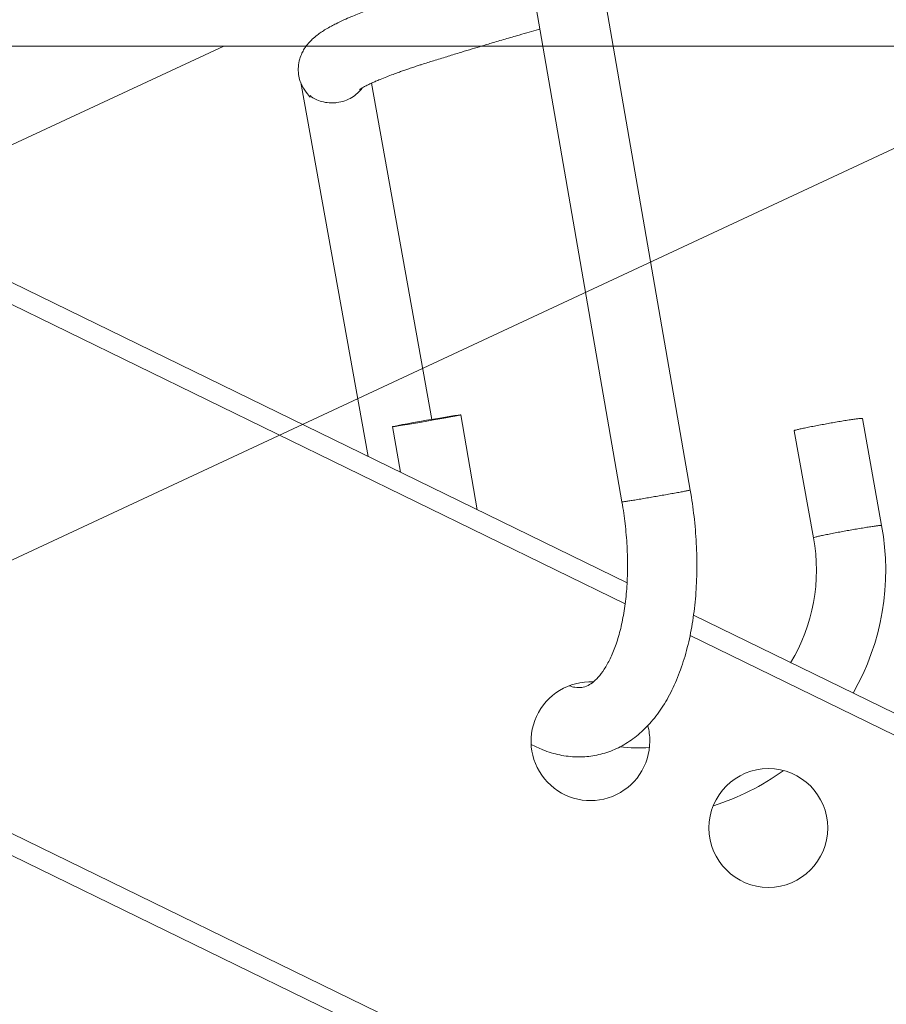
# Model space of a CAD drawing. Header units: inches. Extents: x 0 to 77643, y -44170 to 0.
# Tile 264 of 546: x 75586.43 to 75590.81, y -39703.52 to -39698.54. Entities that reach past the tile are written whole.
import ezdxf
from ezdxf.lldxf.tags import DXFTag

# ---------------------------------------------------------------- set-up
doc = ezdxf.new("R2010")
doc.units = ezdxf.units.IN
doc.header["$MEASUREMENT"] = 0
doc.layers.get('0').update_dxf_attribs({"lineweight": 0})
tags = doc.linetypes.add('HIDDEN2', pattern=[4.7625, 3.175, -1.5875]).pattern_tags.tags
tags[6:7] = [DXFTag(74, 4), DXFTag(75, 0), DXFTag(340, '0'), DXFTag(46, 0.0), DXFTag(50, 0.0), DXFTag(44, 0.0), DXFTag(45, 0.0)]
tags[4:5] = [DXFTag(74, 4), DXFTag(75, 0), DXFTag(340, '0'), DXFTag(46, 0.0), DXFTag(50, 0.0), DXFTag(44, 0.0), DXFTag(45, 0.0)]

msp = doc.modelspace()

# ---------------------------------------------------------------- linework, layer by layer
at = {"color": 7, "linetype": 'Continuous'}
for p, q in [((75580.24897, -39696.87521), (75589.50288, -39701.38864)), ((75580.27715, -39697.00021), (75589.49313, -39701.49515)), ((75589.00682, -39698.27055), (75589.47702, -39700.97984)), ((75589.82187, -39700.91999), (75589.37437, -39698.34153)), ((75587.85467, -39698.86124), (75588.19426, -39700.75038)), ((75588.51622, -39700.56321), (75588.21101, -39698.86534)), ((75579.29793, -39699.19286), (75603.49496, -39710.99454)), ((75588.74584, -39701.01941), (75588.66263, -39700.53994)), ((75590.7885, -39701.09927), (75590.69124, -39700.5582)), ((75588.31778, -39700.59979), (75588.35776, -39700.83013)), ((75590.34676, -39700.62012), (75590.44402, -39701.1612)), ((75589.83859, -39701.55238), (75604.59089, -39708.74756)), ((75589.82097, -39701.65504), (75604.54705, -39708.83744)), ((75590.0098, -39704.52865), (75585.96901, -39702.55783))]:
    msp.add_line(p, q, dxfattribs=at)
at = {"color": 7, "linetype": 'HIDDEN2'}
for p, q in [((75577.31304, -39698.67737), (75587.88018, -39698.67737)), ((75587.46515, -39698.67737), (75583.23823, -39700.64842)), ((75584.04121, -39702.3704), (75591.96093, -39698.67737)), ((75591.96093, -39698.67737), (75587.46515, -39698.67737))]:
    msp.add_line(p, q, dxfattribs=at)
at = {"color": 7, "linetype": 'Continuous'}
msp.add_circle((75590.21654, -39702.6268), 0.3, dxfattribs=at)
for centre, radius, start, end in [((75589.56358, -39701.32642), 1.2458, 330.194, 10.50557), ((75589.56358, -39701.32638), 0.89581, 328.69729, 10.62617), ((75589.31775, -39702.18843), 0.3, 87.20117, 0), ((75589.31775, -39702.18843), 0.3, 0, 15.16486), ((75589.56358, -39701.32638), 0.89581, 263.79228, 273.35192), ((75589.56358, -39701.32642), 1.2458, 287.5339, 305.75066)]:
    msp.add_arc(centre, radius, start, end, dxfattribs=at)
msp.add_ellipse((75588.49021, -39700.56987), major_axis=(-0.17242, -0.02992), ratio=0.012208, dxfattribs=at)
for points, knots in [([(75589.00436, -39698.24595), (75588.98523, -39698.25139), (75588.94247, -39698.2636), (75588.87375, -39698.28338), (75588.80665, -39698.3029), (75588.74744, -39698.32027), (75588.70025, -39698.33422), (75588.65683, -39698.34714), (75588.61487, -39698.35971), (75588.57064, -39698.37304), (75588.52187, -39698.38785), (75588.46556, -39698.40513), (75588.41231, -39698.42161), (75588.36899, -39698.43529), (75588.33584, -39698.44606), (75588.30148, -39698.45748), (75588.25979, -39698.47179), (75588.21611, -39698.48744), (75588.17569, -39698.50263), (75588.14116, -39698.51622), (75588.1068, -39698.53038), (75588.07006, -39698.54644), (75588.03676, -39698.56226), (75588.00654, -39698.57789), (75587.98193, -39698.59181), (75587.95838, -39698.60665), (75587.93536, -39698.62308), (75587.91435, -39698.64062), (75587.89232, -39698.66318), (75587.87438, -39698.68683), (75587.85923, -39698.7146), (75587.84813, -39698.7434), (75587.84082, -39698.78136), (75587.84239, -39698.81953), (75587.8514, -39698.87064), (75587.89692, -39698.93048), (75587.90175, -39698.93592), (75587.90207, -39698.93598)], [0.9962474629, 0.9962474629, 0.9962474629, 0.9962474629, 0.9963539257, 0.9964853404, 0.9966309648, 0.9967314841, 0.9968228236, 0.9969031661, 0.9969848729, 0.9970715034, 0.9971698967, 0.9972851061, 0.9974275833, 0.9975185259, 0.9975804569, 0.9976593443, 0.9977653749, 0.9978913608, 0.998003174, 0.9981030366, 0.9981970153, 0.9983250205, 0.9984706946, 0.9985628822, 0.9986817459, 0.9987820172, 0.9988793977, 0.9989933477, 0.9990848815, 0.9991899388, 0.9992531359, 0.9993278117, 0.9994171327, 0.9995037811, 0.9995821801, 0.9997692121, 0.9998222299, 0.9998222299, 0.9998222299, 0.9998222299]), ([(75588.1507, -39698.89775), (75588.15071, -39698.89775), (75588.1514, -39698.89721), (75588.15455, -39698.89503), (75588.15975, -39698.89172), (75588.16774, -39698.88704), (75588.17781, -39698.88152), (75588.19317, -39698.87365), (75588.21257, -39698.86449), (75588.23322, -39698.85528), (75588.25743, -39698.84501), (75588.28661, -39698.83329), (75588.31786, -39698.82137), (75588.34513, -39698.81138), (75588.36547, -39698.80414), (75588.38302, -39698.798), (75588.40194, -39698.7915), (75588.42443, -39698.78394), (75588.4467, -39698.77661), (75588.47923, -39698.76609), (75588.52623, -39698.75133), (75588.58897, -39698.73181), (75588.64997, -39698.71311), (75588.70565, -39698.69621), (75588.75996, -39698.67989), (75588.81983, -39698.66206), (75588.88669, -39698.64235), (75588.95076, -39698.62367), (75589.0068, -39698.60747), (75589.04182, -39698.59742), (75589.05987, -39698.59226), (75589.06252, -39698.59151)], [0.0011273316, 0.0011273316, 0.0011273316, 0.0011273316, 0.0011809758, 0.0012481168, 0.0013093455, 0.0013787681, 0.0014364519, 0.0015420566, 0.0016414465, 0.0017170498, 0.0018044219, 0.0019203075, 0.0020196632, 0.0021000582, 0.0021594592, 0.0021929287, 0.0022443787, 0.0023100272, 0.0023662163, 0.0024112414, 0.0025485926, 0.0026944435, 0.0028273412, 0.002936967, 0.0030382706, 0.0031558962, 0.0032916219, 0.0034269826, 0.0035231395, 0.0036103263, 0.0036252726, 0.0036252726, 0.0036252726, 0.0036252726]), ([(75588.16453, -39698.88899), (75588.1643, -39698.88932), (75588.16406, -39698.88965), (75588.15747, -39698.89884), (75588.15011, -39698.9073), (75588.13297, -39698.92323), (75588.12311, -39698.93073), (75588.1014, -39698.94375), (75588.0893, -39698.94941), (75588.06403, -39698.95807), (75588.05048, -39698.96119), (75588.03046, -39698.96371), (75588.02381, -39698.96421), (75588.01056, -39698.96457), (75588.00391, -39698.96443), (75587.98443, -39698.96306), (75587.97221, -39698.96097), (75587.94903, -39698.95482), (75587.93831, -39698.9508), (75587.91905, -39698.94152), (75587.91032, -39698.9362), (75587.90254, -39698.93039)], [0.24765648, 0.24765648, 0.24765648, 0.24765648, 0.25, 0.25, 0.3125, 0.3125, 0.375, 0.375, 0.4375, 0.4375, 0.5, 0.5, 0.53125, 0.53125, 0.5625, 0.5625, 0.625, 0.625, 0.6875, 0.6875, 0.74869622, 0.74869622, 0.74869622, 0.74869622]), ([(75589.01819, -39702.20456), (75589.03747, -39702.2148), (75589.08464, -39702.23673), (75589.16128, -39702.26015), (75589.24684, -39702.27042), (75589.33069, -39702.26497), (75589.41169, -39702.24411), (75589.4888, -39702.20813), (75589.56097, -39702.1572), (75589.62716, -39702.09158), (75589.68624, -39702.01178), (75589.73719, -39701.91914), (75589.77928, -39701.81515), (75589.81224, -39701.70216), (75589.83596, -39701.58114), (75589.85079, -39701.45511), (75589.85646, -39701.32275), (75589.85399, -39701.19072), (75589.84197, -39701.05111), (75589.83027, -39700.96868), (75589.82187, -39700.91999)], [0.37841663, 0.37841663, 0.37841663, 0.37841663, 0.4026053, 0.43648938, 0.46907327, 0.50087928, 0.53254764, 0.56472755, 0.59800381, 0.63273568, 0.668871, 0.70594339, 0.74337056, 0.78074653, 0.81789897, 0.85479774, 0.8914741, 0.92797992, 0.96437115, 1, 1, 1, 1]), ([(75589.47702, -39700.97984), (75589.48399, -39701.02012), (75589.49379, -39701.0889), (75589.50398, -39701.20493), (75589.50627, -39701.31381), (75589.50206, -39701.42062), (75589.49096, -39701.51911), (75589.47389, -39701.60979), (75589.45148, -39701.68986), (75589.42488, -39701.75864), (75589.39538, -39701.81492), (75589.36444, -39701.85849), (75589.33342, -39701.88977), (75589.30219, -39701.91002), (75589.27439, -39701.91845), (75589.24535, -39701.91851), (75589.22093, -39701.91206), (75589.21065, -39701.90826)], [0, 0, 0, 0, 0.03672358, 0.0748178, 0.1127737, 0.15051901, 0.18797923, 0.22508275, 0.2617751, 0.29805358, 0.3340378, 0.37010598, 0.40724252, 0.44810408, 0.50099236, 0.55302815, 0.58522774, 0.58522774, 0.58522774, 0.58522774])]:
    msp.add_open_spline(points, degree=3, knots=knots, dxfattribs=at)
msp.add_open_spline([(75587.90216, -39698.92773), (75587.90394, -39698.92904), (75587.90855, -39698.93494), (75587.9026, -39698.93034)], degree=3, dxfattribs=at)
for points, weights in [([(75590.69124, -39700.5582), (75590.6903, -39700.55298), (75590.51806, -39700.58394), (75590.34582, -39700.61491), (75590.34676, -39700.62012)], [1, 0.70710678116, 1, 0.707106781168, 1]), ([(75589.47702, -39700.97984), (75589.47739, -39700.98195), (75589.64981, -39700.95202), (75589.82223, -39700.9221), (75589.82187, -39700.91999)], [1, 0.707106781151, 1, 0.707106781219, 1]), ([(75590.7885, -39701.09927), (75590.78756, -39701.09406), (75590.61532, -39701.12502), (75590.44308, -39701.15598), (75590.44402, -39701.1612)], [1, 0.70710678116, 1, 0.707106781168, 1])]:
    msp.add_rational_spline(points, weights, degree=2, knots=[0, 0, 0, 0.5, 0.5, 1, 1, 1], dxfattribs=at)

doc.saveas('drawing.dxf')
